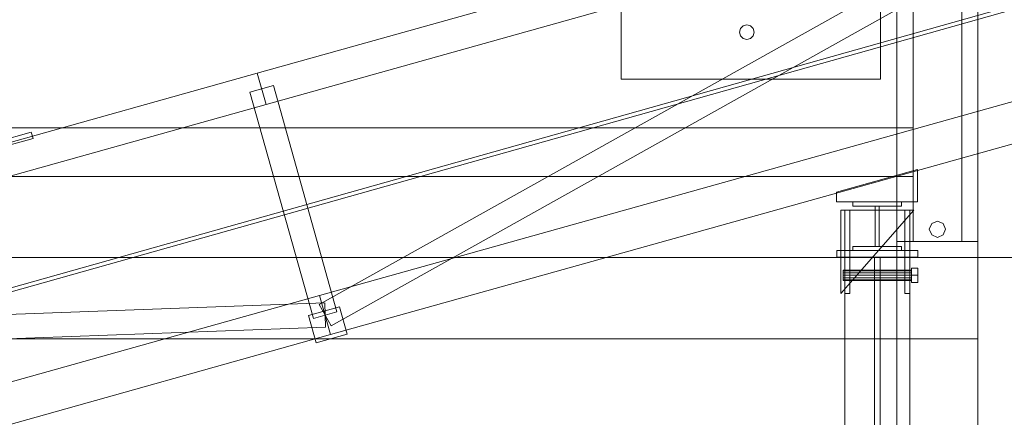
# Model space of a CAD drawing. Header units: millimetres. Extents: x -2233 to 61924, y -68080 to 6847.
# Tile 671 of 1022: x 5768 to 6982, y 1203 to 1694. Entities that reach past the tile are written whole.
import ezdxf

# ---------------------------------------------------------------- set-up
doc = ezdxf.new("R2010")
doc.units = ezdxf.units.MM
for name, color, linetype, lineweight in [('COTAS_P', 1, 'Continuous', 0), ('lateral_C01', 7, 'Continuous', 0), ('lateral_dosificador', 7, 'Continuous', 0)]:
    doc.layers.add(name, color=color, linetype=linetype, lineweight=lineweight)
doc.dimstyles.new('R19_100', dxfattribs={"dimtxt": 250, "dimasz": 150, "dimexe": 150, "dimexo": 80, "dimgap": 100, "dimtad": 1, "dimtih": 1, "dimtoh": 1, "dimdsep": 46, "dimcen": 0.09, "dimadec": 0, "dimazin": 0, "dimtfac": 1, "dimtdec": 4, "dimtofl": 0, "dimtmove": 0, "dimatfit": 3, "dimfxl": 1, "dimtolj": 1, "dimtzin": 0, "dimarcsym": 0})

# ---------------------------------------------------------------- blocks, each defined once
blk = doc.blocks.new('DIM_R27_1')
at = {"layer": 'COTAS_P'}
for p, q in [((807.3, 1106.7), (9950.7, 3666.7)), ((9950.7, 3666.7), (9794.1, 3669.6)), ((9950.7, 3666.7), (9818.4, 3582.9)), ((10193.4, 2800), (9950.7, 3666.7)), ((807.3, 1106.7), (939.7, 1190.4)), ((1050, 240), (807.3, 1106.7)), ((807.3, 1106.7), (963.9, 1103.8))]:
    blk.add_line(p, q, dxfattribs=at)
blk.add_text('9495 P', height=250, rotation=15.6414, dxfattribs=at).set_placement((5352.1, 2483))
blk = doc.blocks.new('DIM_R27_23')
at = {"layer": 'COTAS_P'}
for p, q in [((5250, 2300), (5400, 2345)), ((6950, 2300), (6800, 2345)), ((5250, 1400), (5250, 2300)), ((6950, 2300), (5250, 2300)), ((5250, 2300), (5400, 2255)), ((6950, 2300), (6800, 2255)), ((6950, 1400), (6950, 2300))]:
    blk.add_line(p, q, dxfattribs=at)
blk.add_text('1700 P', height=250, rotation=180, dxfattribs=at).set_placement((6100, 2200))
blk = doc.blocks.new('DIM_R27_24')
at = {"layer": 'COTAS_P'}
for p, q in [((6950, 4000), (7650, 4000)), ((7650, 4000), (7605, 3850)), ((7650, 1400), (7650, 4000)), ((7650, 4000), (7695, 3850)), ((7650, 1400), (7605, 1550)), ((7650, 1400), (7695, 1550)), ((6950, 1400), (7650, 1400))]:
    blk.add_line(p, q, dxfattribs=at)
blk.add_text('2600 P', height=250, rotation=90, dxfattribs=at).set_placement((7550, 2700))

msp = doc.modelspace()

# ---------------------------------------------------------------- linework, layer by layer
at = {"layer": 'lateral_C01'}
for p, q in [((1103.221, 51.156), (10242.208, 2626.749)), ((1104.577, 46.344), (10243.564, 2621.936)), ((6061.478, 1627.557), (7217.04, 1951.095)), ((6137.735, 1342.127), (7215.108, 1944.926)), ((6152.383, 1315.946), (7229.756, 1918.746)), ((6072.263, 1589.038), (7227.824, 1912.577)), ((6138.318, 1353.111), (7293.88, 1676.649)), ((4905.916, 1304.018), (6061.478, 1627.557)), ((6061.478, 1627.557), (6072.263, 1589.038)), ((6151.799, 1304.962), (7307.361, 1628.501)), ((6081.315, 1612.341), (6052.426, 1604.253)), ((6130.614, 1324.992), (6052.426, 1604.253)), ((6081.315, 1612.341), (6159.503, 1333.081)), ((4916.701, 1265.499), (6072.263, 1589.038)), ((5721.165, 1537.467), (5782.795, 1554.722)), ((5784.952, 1547.018), (5782.795, 1554.722)), ((5723.322, 1529.763), (5784.952, 1547.018)), ((6775.607, 1480.657), (6875.607, 1508.655)), ((6875.607, 1468.657), (6875.607, 1508.655)), ((6775.607, 1480.657), (6775.607, 1468.657)), ((6775.607, 1468.657), (6875.607, 1468.657)), ((6780.877, 1355.657), (6870.877, 1458.657)), ((6870.877, 1458.657), (6780.877, 1458.657)), ((6780.877, 1458.657), (6780.877, 1355.657)), ((6785.877, 1355.657), (6785.877, 1458.657)), ((6785.877, 1458.657), (6791.877, 1458.657)), ((6791.877, 1355.657), (6791.877, 1458.657)), ((6795.877, 1463.657), (6795.877, 1468.657)), ((6795.877, 1468.657), (6855.877, 1468.657)), ((6855.877, 1463.657), (6795.877, 1463.657)), ((6823.377, 1413.657), (6823.377, 1463.657)), ((6823.377, 1463.657), (6828.377, 1463.657)), ((6828.377, 1463.657), (6828.377, 1413.657)), ((6855.877, 1468.657), (6855.877, 1463.657)), ((6859.877, 1355.657), (6859.877, 1458.657)), ((6859.877, 1458.657), (6865.877, 1458.657)), ((6865.877, 1355.657), (6865.877, 1458.657)), ((6775.877, 1408.657), (6875.877, 1408.657)), ((6775.877, 1408.657), (6775.877, 1400.657)), ((6795.877, 1408.657), (6795.877, 1413.657)), ((6795.877, 1413.657), (6855.877, 1413.657)), ((6855.877, 1408.657), (6795.877, 1408.657)), ((6828.377, 1413.657), (6823.377, 1413.657)), ((6855.877, 1413.657), (6855.877, 1408.657)), ((6875.877, 1400.657), (6875.877, 1408.657)), ((6775.877, 1400.657), (6875.877, 1400.657)), ((6785.877, 1400.657), (6865.877, 1400.657)), ((6785.877, 1400.657), (6785.877, 25)), ((6822.377, 1400.657), (6829.377, 1400.657)), ((6822.377, 1400.657), (6822.377, 25)), ((6829.377, 25), (6829.377, 1400.657)), ((6865.877, 25), (6865.877, 1400.657)), ((6783.877, 1383.699), (6783.877, 1384.557)), ((6783.877, 1384.557), (6867.877, 1384.557)), ((6867.877, 1378.157), (6867.877, 1387.164)), ((6867.877, 1387.164), (6875.877, 1387.164)), ((6867.877, 1383.699), (6867.877, 1384.557)), ((6875.877, 1378.157), (6875.877, 1387.164)), ((6783.877, 1381.357), (6783.877, 1383.699)), ((6783.877, 1383.699), (6867.877, 1383.699)), ((6783.877, 1378.157), (6783.877, 1381.357)), ((6783.877, 1381.357), (6867.877, 1381.357)), ((6783.877, 1374.957), (6783.877, 1378.157)), ((6867.877, 1378.157), (6783.877, 1378.157)), ((6783.877, 1374.957), (6783.877, 1372.614)), ((6783.877, 1374.957), (6867.877, 1374.957)), ((6783.877, 1372.614), (6783.877, 1371.757)), ((6783.877, 1372.614), (6867.877, 1372.614)), ((6867.877, 1381.357), (6867.877, 1383.699)), ((6867.877, 1378.157), (6867.877, 1381.357)), ((6867.877, 1378.157), (6867.877, 1374.957)), ((6867.877, 1369.15), (6867.877, 1378.157)), ((6875.877, 1378.157), (6867.877, 1378.157)), ((6867.877, 1374.957), (6867.877, 1372.614)), ((6867.877, 1372.614), (6867.877, 1371.757)), ((6875.877, 1378.157), (6875.877, 1369.15)), ((6783.877, 1371.757), (6867.877, 1371.757)), ((6867.877, 1369.15), (6875.877, 1369.15)), ((4982.757, 1029.572), (6138.318, 1353.111)), ((6138.318, 1353.111), (6151.799, 1304.962)), ((6791.877, 1355.657), (6785.877, 1355.657)), ((6865.877, 1355.657), (6859.877, 1355.657)), ((4910.771, 1299.749), (6144.521, 1344.027)), ((6124.451, 1328.459), (6162.97, 1339.244)), ((6137.735, 1342.127), (6152.383, 1315.946)), ((6144.521, 1344.027), (6145.597, 1314.046)), ((6172.407, 1305.54), (6162.97, 1339.244)), ((6124.451, 1328.459), (6133.888, 1294.755)), ((6159.503, 1333.081), (6130.614, 1324.992)), ((4911.847, 1269.768), (6145.597, 1314.046)), ((4996.238, 981.424), (6151.799, 1304.962)), ((6133.888, 1294.755), (6172.407, 1305.54))]:
    msp.add_line(p, q, dxfattribs=at)
at = {"layer": 'lateral_dosificador'}
for p, q in [((6870, 3960), (6870, 1420)), ((6930, 1420), (6930, 3960)), ((6850, 12), (6850, 2400)), ((6950, 2400), (6950, 12)), ((6510, 1620), (6510, 1970)), ((6830, 1970), (6830, 1620)), ((6656, 1678), (6657.206, 1682.5)), ((6657.206, 1673.5), (6656, 1678)), ((6657.206, 1682.5), (6660.5, 1685.794)), ((6660.5, 1685.794), (6665, 1687)), ((6665, 1687), (6669.5, 1685.794)), ((6669.5, 1685.794), (6672.794, 1682.5)), ((6672.794, 1682.5), (6674, 1678)), ((6674, 1678), (6672.794, 1673.5)), ((6660.5, 1670.206), (6657.206, 1673.5)), ((6665, 1669), (6660.5, 1670.206)), ((6669.5, 1670.206), (6665, 1669)), ((6672.794, 1673.5), (6669.5, 1670.206)), ((6510, 1620), (6830, 1620)), ((6870, 1560), (5330, 1560)), ((6870, 1500), (6870, 1560)), ((6870, 1500), (5330, 1500)), ((6900, 1445), (6892.929, 1442.071)), ((6907.071, 1442.071), (6900, 1445)), ((6892.929, 1442.071), (6890, 1435)), ((6890, 1435), (6892.929, 1427.929)), ((6910, 1435), (6907.071, 1442.071)), ((6907.071, 1427.929), (6910, 1435)), ((6892.929, 1427.929), (6900, 1425)), ((6900, 1425), (6907.071, 1427.929)), ((6950, 1420), (6850, 1420)), ((6850, 1420), (6850, 1400)), ((6930, 1420), (6870, 1420)), ((6950, 1400), (6950, 1420)), ((6950, 1400), (5250, 1400)), ((6950, 1400), (6850, 1400)), ((6850, 12), (6850, 1400)), ((6950, 1400), (6950, 12)), ((6950, 1400), (6950, 1300)), ((6950, 1300), (5250, 1300))]:
    msp.add_line(p, q, dxfattribs=at)

# ---------------------------------------------------------------- dimensions: what is measured, and where the dimension line sits
at = {"layer": 'COTAS_P'}
for p1, p2, distance, picture, middle in [((6950, 1400), (6950, 4000), -700, 'DIM_R27_24', (7650, 2700)), ((1050, 240), (10193.381, 2800), 900, 'DIM_R27_1', (5379.037, 2386.671)), ((6950, 1400), (5250, 1400), -900, 'DIM_R27_23', (6100, 2300))]:
    dim = msp.add_aligned_dim(p1=p1, p2=p2, distance=distance, text='<> P', dimstyle='R19_100', dxfattribs=at)
    dim.commit()
    dim.dimension.update_dxf_attribs({"geometry": picture, "text_midpoint": middle})

doc.saveas('drawing.dxf')
